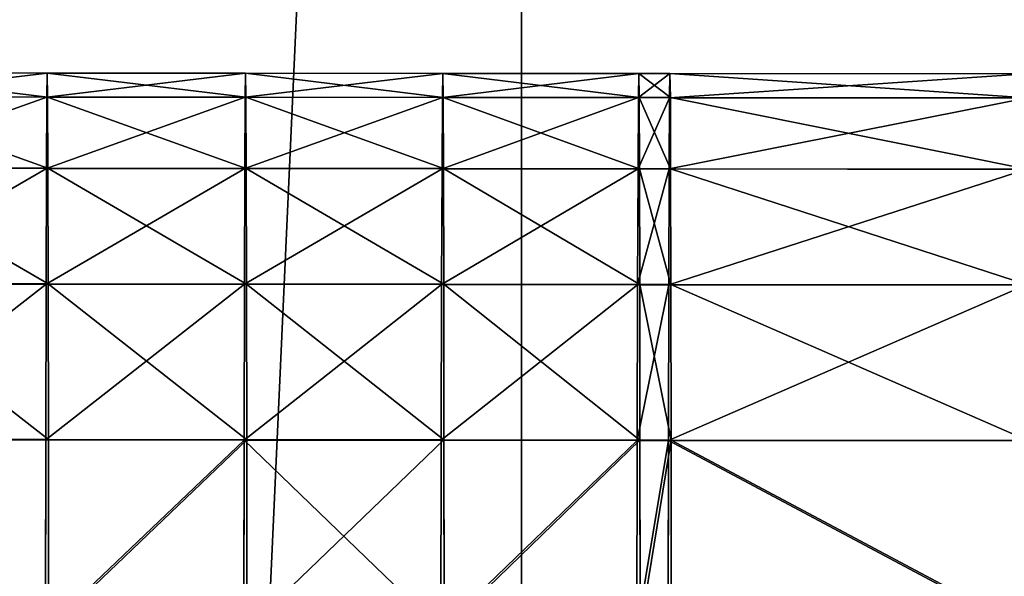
# Model space of a CAD drawing. Extents: x 219 to 498, y 110 to 382.
# Tile 375 of 656: x 229.258 to 230.192, y 246.787 to 247.315. Entities that reach past the tile are written whole.
import ezdxf

# ---------------------------------------------------------------- set-up
doc = ezdxf.new("R2010")
doc.units = 0
doc.header["$MEASUREMENT"] = 0
doc.layers.get('0').update_dxf_attribs({"color": 144, "linetype": 'CONTINUOUS'})
doc.layers.add('POTEAU', color=36, linetype='CONTINUOUS')
doc.layers.add('VOILE', color=134, linetype='CONTINUOUS')

# ---------------------------------------------------------------- blocks, each defined once
blk = doc.blocks.new('PLAQUE_BASE_12___X_8___X_3')
at = {"color": 251}
for p, q in [((8, 12), (8, 0)), ((8, 12, 0.375), (8, 6, 0.375))]:
    blk.add_line(p, q, dxfattribs=at)
mesh = blk.add_polyface(dxfattribs=at)
corners = [(0, 12), (0.5, 11), (0, 0), (0.51704, 11.12941), (0.56699, 11.25), (0.64645, 11.35355), (0.75, 11.43301), (0.87059, 11.48296), (1, 11.5), (8, 12), (1.12941, 11.48296), (1.25, 11.43301), (1.35355, 11.35355), (1.43301, 11.25), (1.48296, 11.12941), (1.5, 11), (6.75, 11.43301), (6.64645, 11.35355), (6.56699, 11.25), (1.5, 1), (6.51704, 11.12941), (6.5, 11), (6.87059, 11.48296), (7, 11.5), (7.12941, 11.48296), (7.25, 11.43301), (7.35355, 11.35355), (7.43301, 11.25), (7.48296, 11.12941), (7.5, 11), (7.5, 1), (1, 0.5), (8, 0), (0.87059, 0.51704), (0.75, 0.56699), (0.64645, 0.64645), (0.56699, 0.75), (0.51704, 0.87059), (0.5, 1), (1.12941, 0.51704), (1.25, 0.56699), (1.35355, 0.64645), (1.43301, 0.75), (1.48296, 0.87059), (6.75, 0.56699), (6.64645, 0.64645), (6.56699, 0.75), (6.51704, 0.87059), (6.5, 1), (6.87059, 0.51704), (7, 0.5), (7.12941, 0.51704), (7.25, 0.56699), (7.35355, 0.64645), (7.43301, 0.75), (7.48296, 0.87059), (6.51704, 10.87059), (6.51704, 1.12941), (6.56699, 10.75), (6.56699, 1.25), (6.64645, 10.64645), (6.64645, 1.35355), (6.75, 10.56699), (6.75, 1.43301), (6.87059, 10.51704), (6.87059, 1.48296), (7, 10.5), (7, 1.5), (7.12941, 10.51704), (7.12941, 1.48296), (7.25, 10.56699), (7.25, 1.43301), (7.35355, 10.64645), (7.35355, 1.35355), (7.43301, 10.75), (7.43301, 1.25), (7.48296, 10.87059), (7.48296, 1.12941), (0.51704, 10.87059), (0.51704, 1.12941), (0.56699, 10.75), (0.56699, 1.25), (0.64645, 10.64645), (0.64645, 1.35355), (0.75, 10.56699), (0.75, 1.43301), (0.87059, 10.51704), (0.87059, 1.48296), (1, 10.5), (1, 1.5), (1.12941, 10.51704), (1.12941, 1.48296), (1.25, 10.56699), (1.25, 1.43301), (1.35355, 10.64645), (1.35355, 1.35355), (1.43301, 10.75), (1.43301, 1.25), (1.48296, 10.87059), (1.48296, 1.12941)]
mesh.append_faces([[corners[k] for k in face] for face in [(0, 1, 2), (1, 0, 3), (3, 0, 4), (4, 0, 5), (5, 0, 6), (6, 0, 7), (7, 0, 8), (8, 9, 10), (10, 9, 11), (11, 9, 12), (12, 9, 13), (13, 9, 14), (14, 9, 15), (16, 9, 22), (22, 9, 23), (23, 9, 24), (24, 9, 25), (25, 9, 26), (26, 9, 27), (27, 9, 28), (28, 9, 29), (2, 31, 32), (31, 2, 33), (33, 2, 34), (34, 2, 35), (35, 2, 36), (36, 2, 37), (37, 2, 38), (44, 19, 45), (45, 19, 46), (46, 19, 47), (47, 19, 48), (32, 30, 9), (56, 48, 21), (48, 56, 57), (57, 58, 59), (59, 60, 61), (61, 62, 63), (63, 64, 65), (65, 66, 67), (67, 68, 69), (69, 70, 71), (71, 72, 73), (73, 74, 75), (75, 76, 77), (77, 29, 30), (78, 38, 1), (38, 78, 79), (79, 80, 81), (81, 82, 83), (83, 84, 85), (85, 86, 87), (87, 88, 89), (89, 90, 91), (91, 92, 93), (93, 94, 95), (95, 96, 97), (97, 98, 99), (99, 15, 19)]], dxfattribs={"vtx0": -1, "vtx1": -1, "color": 251})
mesh.append_faces([[corners[k] for k in face] for face in [(15, 9, 16), (15, 18, 19), (29, 9, 30), (38, 2, 1), (32, 19, 44), (48, 19, 21)]], dxfattribs={"vtx0": -1, "vtx1": -1, "vtx2": -1, "color": 251})
mesh.append_faces([[corners[k] for k in face] for face in [(8, 0, 9), (15, 16, 17), (15, 17, 18), (19, 18, 20), (19, 20, 21), (32, 31, 39), (32, 39, 40), (32, 40, 41), (32, 41, 42), (32, 42, 43), (32, 43, 19), (32, 44, 49), (32, 49, 50), (32, 50, 51), (32, 51, 52), (32, 52, 53), (32, 53, 54), (32, 54, 55), (32, 55, 30), (57, 56, 58), (59, 58, 60), (61, 60, 62), (63, 62, 64), (65, 64, 66), (67, 66, 68), (69, 68, 70), (71, 70, 72), (73, 72, 74), (75, 74, 76), (77, 76, 29), (79, 78, 80), (81, 80, 82), (83, 82, 84), (85, 84, 86), (87, 86, 88), (89, 88, 90), (91, 90, 92), (93, 92, 94), (95, 94, 96), (97, 96, 98), (99, 98, 15)]], dxfattribs={"vtx0": -1, "vtx2": -1, "color": 251})
mesh = blk.add_polyface(dxfattribs=at)
corners = [(0.5, 1, 0.375), (0.51704, 10.87059, 0.375), (0.5, 11, 0.375), (0.51704, 1.12941, 0.375), (0.56699, 10.75, 0.375), (0.56699, 1.25, 0.375), (0.64645, 10.64645, 0.375), (0.64645, 1.35355, 0.375), (0.75, 10.56699, 0.375), (0.75, 1.43301, 0.375), (0.87059, 10.51704, 0.375), (0.87059, 1.48296, 0.375), (1, 10.5, 0.375), (1, 1.5, 0.375), (1.12941, 10.51704, 0.375), (1.12941, 1.48296, 0.375), (1.25, 10.56699, 0.375), (1.25, 1.43301, 0.375), (1.35355, 10.64645, 0.375), (1.35355, 1.35355, 0.375), (1.43301, 10.75, 0.375), (1.43301, 1.25, 0.375), (1.48296, 10.87059, 0.375), (1.48296, 1.12941, 0.375), (1.5, 11, 0.375), (1.5, 1, 0.375), (6.5, 1, 0.375), (6.51704, 10.87059, 0.375), (6.5, 11, 0.375), (6.51704, 1.12941, 0.375), (6.56699, 10.75, 0.375), (6.56699, 1.25, 0.375), (6.64645, 10.64645, 0.375), (6.64645, 1.35355, 0.375), (6.75, 10.56699, 0.375), (6.75, 1.43301, 0.375), (6.87059, 10.51704, 0.375), (6.87059, 1.48296, 0.375), (7, 10.5, 0.375), (7, 1.5, 0.375), (7.12941, 10.51704, 0.375), (7.12941, 1.48296, 0.375), (7.25, 10.56699, 0.375), (7.25, 1.43301, 0.375), (7.35355, 10.64645, 0.375), (7.35355, 1.35355, 0.375), (7.43301, 10.75, 0.375), (7.43301, 1.25, 0.375), (7.48296, 10.87059, 0.375), (7.48296, 1.12941, 0.375), (7.5, 11, 0.375), (7.5, 1, 0.375), (0, 0, 0.375), (0, 12, 0.375), (0.51704, 0.87059, 0.375), (0.56699, 0.75, 0.375), (0.64645, 0.64645, 0.375), (0.75, 0.56699, 0.375), (0.87059, 0.51704, 0.375), (1, 0.5, 0.375), (8, 0, 0.375), (1.12941, 0.51704, 0.375), (1.25, 0.56699, 0.375), (1.35355, 0.64645, 0.375), (1.43301, 0.75, 0.375), (1.48296, 0.87059, 0.375), (6.75, 0.56699, 0.375), (6.64645, 0.64645, 0.375), (6.56699, 0.75, 0.375), (6.51704, 0.87059, 0.375), (6.87059, 0.51704, 0.375), (7, 0.5, 0.375), (7.12941, 0.51704, 0.375), (7.25, 0.56699, 0.375), (7.35355, 0.64645, 0.375), (7.43301, 0.75, 0.375), (7.48296, 0.87059, 0.375), (1, 11.5, 0.375), (8, 12, 0.375), (0.87059, 11.48296, 0.375), (0.75, 11.43301, 0.375), (0.64645, 11.35355, 0.375), (0.56699, 11.25, 0.375), (0.51704, 11.12941, 0.375), (1.12941, 11.48296, 0.375), (1.25, 11.43301, 0.375), (1.35355, 11.35355, 0.375), (1.43301, 11.25, 0.375), (1.48296, 11.12941, 0.375), (6.75, 11.43301, 0.375), (6.64645, 11.35355, 0.375), (6.56699, 11.25, 0.375), (6.51704, 11.12941, 0.375), (6.87059, 11.48296, 0.375), (7, 11.5, 0.375), (7.12941, 11.48296, 0.375), (7.25, 11.43301, 0.375), (7.35355, 11.35355, 0.375), (7.43301, 11.25, 0.375), (7.48296, 11.12941, 0.375), (8, 6, 0.375)]
mesh.append_faces([[corners[k] for k in face] for face in [(78, 60, 100)]], dxfattribs={"vtx0": -1, "color": 251})
mesh.append_faces([[corners[k] for k in face] for face in [(1, 3, 4), (4, 5, 6), (6, 7, 8), (8, 9, 10), (10, 11, 12), (12, 13, 14), (14, 15, 16), (16, 17, 18), (18, 19, 20), (20, 21, 22), (22, 23, 24), (27, 29, 30), (30, 31, 32), (32, 33, 34), (34, 35, 36), (36, 37, 38), (38, 39, 40), (40, 41, 42), (42, 43, 44), (44, 45, 46), (46, 47, 48), (48, 49, 50), (52, 0, 53), (0, 52, 54), (54, 52, 55), (55, 52, 56), (56, 52, 57), (57, 52, 58), (58, 52, 59), (59, 60, 61), (61, 60, 62), (62, 60, 63), (63, 60, 64), (64, 60, 65), (65, 60, 25), (66, 60, 70), (70, 60, 71), (71, 60, 72), (72, 60, 73), (73, 60, 74), (74, 60, 75), (75, 60, 76), (76, 60, 51), (53, 77, 78), (77, 53, 79), (79, 53, 80), (80, 53, 81), (81, 53, 82), (82, 53, 83), (83, 53, 2), (89, 24, 90), (90, 24, 91), (91, 25, 92), (92, 25, 28)]], dxfattribs={"vtx0": -1, "vtx1": -1, "color": 251})
mesh.append_faces([[corners[k] for k in face] for face in [(53, 0, 2), (25, 60, 66), (25, 26, 28), (78, 24, 89), (91, 24, 25), (78, 50, 51), (78, 51, 60)]], dxfattribs={"vtx0": -1, "vtx1": -1, "vtx2": -1, "color": 251})
mesh.append_faces([[corners[k] for k in face] for face in [(0, 1, 2), (1, 0, 3), (4, 3, 5), (6, 5, 7), (8, 7, 9), (10, 9, 11), (12, 11, 13), (14, 13, 15), (16, 15, 17), (18, 17, 19), (20, 19, 21), (22, 21, 23), (24, 23, 25), (26, 27, 28), (27, 26, 29), (30, 29, 31), (32, 31, 33), (34, 33, 35), (36, 35, 37), (38, 37, 39), (40, 39, 41), (42, 41, 43), (44, 43, 45), (46, 45, 47), (48, 47, 49), (50, 49, 51), (59, 52, 60), (25, 66, 67), (25, 67, 68), (25, 68, 69), (25, 69, 26), (78, 77, 84), (78, 84, 85), (78, 85, 86), (78, 86, 87), (78, 87, 88), (78, 88, 24), (78, 89, 93), (78, 93, 94), (78, 94, 95), (78, 95, 96), (78, 96, 97), (78, 97, 98), (78, 98, 99), (78, 99, 50)]], dxfattribs={"vtx0": -1, "vtx2": -1, "color": 251})
mesh = blk.add_polyface(dxfattribs=at)
corners = [(8, 12), (8, 0, 0.375), (8, 0), (8, 6, 0.375), (8, 12, 0.375)]
mesh.append_faces([[corners[k] for k in face] for face in [(0, 1, 2), (3, 0, 4)]], dxfattribs={"vtx0": -1, "color": 251})
mesh.append_faces([[corners[k] for k in face] for face in [(1, 0, 3)]], dxfattribs={"vtx0": -1, "vtx1": -1, "color": 251})
blk = doc.blocks.new('GROUP_1')
blk.add_blockref('PLAQUE_BASE_12___X_8___X_3', (2.66631, 0, 1.73734))
blk = doc.blocks.new('GROUPE_6')
at = {"color": 251}
for p, q in [((6.52691, 2.43729, 1.30918), (6.33784, 2.43734, 1.27701)), ((6.52691, 2.43729, 1.30918), (6.52691, 2.4145, 1.0775)), ((6.71507, 2.43722, 1.34624), (6.52691, 2.43729, 1.30918)), ((6.52691, 2.41443, 1.54084), (6.52691, 2.43729, 1.30918)), ((6.71507, 2.43722, 1.34624), (6.71507, 2.41444, 1.11457)), ((6.90222, 2.43715, 1.38817), (6.71507, 2.43722, 1.34624)), ((6.71507, 2.41437, 1.57791), (6.71507, 2.43722, 1.34624)), ((6.90222, 2.43715, 1.38817), (6.90222, 2.41436, 1.15649)), ((7.08821, 2.43706, 1.43493), (6.90222, 2.43715, 1.38817)), ((6.90222, 2.41429, 1.61983), (6.90222, 2.43715, 1.38817)), ((7.11781, 2.43705, 1.44319), (7.08821, 2.43706, 1.43493)), ((7.08821, 2.43706, 1.43493), (7.08821, 2.41428, 1.20326)), ((7.08821, 2.41421, 1.6666), (7.08821, 2.43706, 1.43493)), ((7.11781, 2.43705, 1.44319), (7.11781, 2.41427, 1.21152)), ((7.45625, 2.43687, 1.54284), (7.11781, 2.43705, 1.44319)), ((7.11781, 2.4142, 1.67486), (7.11781, 2.43705, 1.44319)), ((6.52691, 2.4145, 1.0775), (6.33784, 2.41456, 1.04533)), ((6.52691, 2.41443, 1.54084), (6.33784, 2.41449, 1.50867)), ((6.52691, 2.4145, 1.0775), (6.52691, 2.34696, 0.85473)), ((6.71507, 2.41444, 1.11457), (6.52691, 2.4145, 1.0775)), ((6.71507, 2.41437, 1.57791), (6.52691, 2.41443, 1.54084)), ((6.52691, 2.34682, 1.7636), (6.52691, 2.41443, 1.54084)), ((6.71507, 2.41444, 1.11457), (6.71507, 2.34689, 0.89179)), ((6.90222, 2.41436, 1.15649), (6.71507, 2.41444, 1.11457)), ((6.90222, 2.41429, 1.61983), (6.71507, 2.41437, 1.57791)), ((6.71507, 2.34676, 1.80066), (6.71507, 2.41437, 1.57791)), ((6.90222, 2.41436, 1.15649), (6.90222, 2.34682, 0.93372)), ((7.08821, 2.41428, 1.20326), (6.90222, 2.41436, 1.15649)), ((7.08821, 2.41421, 1.6666), (6.90222, 2.41429, 1.61983)), ((6.90222, 2.34669, 1.84259), (6.90222, 2.41429, 1.61983)), ((7.08821, 2.41428, 1.20326), (7.08821, 2.34674, 0.98048)), ((7.11781, 2.41427, 1.21152), (7.08821, 2.41428, 1.20326)), ((7.11781, 2.4142, 1.67486), (7.08821, 2.41421, 1.6666)), ((7.08821, 2.3466, 1.88935), (7.08821, 2.41421, 1.6666)), ((7.11781, 2.41427, 1.21152), (7.11781, 2.34672, 0.98874)), ((7.45625, 2.41409, 1.31117), (7.11781, 2.41427, 1.21152)), ((7.45625, 2.41402, 1.77451), (7.11781, 2.4142, 1.67486)), ((7.11781, 2.34659, 1.89762), (7.11781, 2.4142, 1.67486)), ((6.52691, 2.34696, 0.85473), (6.33784, 2.34702, 0.82256)), ((6.52691, 2.34682, 1.7636), (6.33784, 2.34688, 1.73143)), ((6.71507, 2.34689, 0.89179), (6.52691, 2.34696, 0.85473)), ((6.52691, 2.34696, 0.85473), (6.52691, 2.23725, 0.64941)), ((6.71507, 2.34676, 1.80066), (6.52691, 2.34682, 1.7636)), ((6.52691, 2.23706, 1.96889), (6.52691, 2.34682, 1.7636)), ((6.90222, 2.34682, 0.93372), (6.71507, 2.34689, 0.89179)), ((6.71507, 2.34689, 0.89179), (6.71507, 2.23719, 0.68647)), ((6.90222, 2.34669, 1.84259), (6.71507, 2.34676, 1.80066)), ((6.71507, 2.23699, 2.00595), (6.71507, 2.34676, 1.80066)), ((7.08821, 2.34674, 0.98048), (6.90222, 2.34682, 0.93372)), ((6.90222, 2.34682, 0.93372), (6.90222, 2.23711, 0.7284)), ((7.08821, 2.3466, 1.88935), (6.90222, 2.34669, 1.84259)), ((6.90222, 2.23692, 2.04788), (6.90222, 2.34669, 1.84259)), ((7.11781, 2.34672, 0.98874), (7.08821, 2.34674, 0.98048)), ((7.08821, 2.34674, 0.98048), (7.08821, 2.23703, 0.77516)), ((7.11781, 2.34659, 1.89762), (7.08821, 2.3466, 1.88935)), ((7.08821, 2.23684, 2.09464), (7.08821, 2.3466, 1.88935)), ((7.45625, 2.34655, 1.08839), (7.11781, 2.34672, 0.98874)), ((7.11781, 2.34672, 0.98874), (7.11781, 2.23702, 0.78342)), ((7.45625, 2.34641, 1.99727), (7.11781, 2.34659, 1.89762)), ((7.11781, 2.23682, 2.1029), (7.11781, 2.34659, 1.89762)), ((6.52691, 2.23725, 0.64941), (6.33784, 2.23731, 0.61724)), ((6.52691, 2.23706, 1.96889), (6.33784, 2.23711, 1.93672)), ((6.52691, 2.23725, 0.64941), (6.52691, 2.0896, 0.46944)), ((6.71507, 2.23719, 0.68647), (6.52691, 2.23725, 0.64941)), ((6.71507, 2.23699, 2.00595), (6.52691, 2.23706, 1.96889)), ((6.52691, 2.08935, 2.14882), (6.52691, 2.23706, 1.96889)), ((6.90222, 2.23711, 0.7284), (6.71507, 2.23719, 0.68647)), ((6.71507, 2.23719, 0.68647), (6.71507, 2.08953, 0.5065)), ((6.90222, 2.23692, 2.04788), (6.71507, 2.23699, 2.00595)), ((6.71507, 2.08928, 2.18588), (6.71507, 2.23699, 2.00595)), ((6.90222, 2.23711, 0.7284), (6.90222, 2.08946, 0.54842)), ((7.08821, 2.23703, 0.77516), (6.90222, 2.23711, 0.7284)), ((7.08821, 2.23684, 2.09464), (6.90222, 2.23692, 2.04788)), ((6.90222, 2.08921, 2.2278), (6.90222, 2.23692, 2.04788)), ((7.08821, 2.23703, 0.77516), (7.08821, 2.08938, 0.59519)), ((7.11781, 2.23702, 0.78342), (7.08821, 2.23703, 0.77516)), ((7.11781, 2.23682, 2.1029), (7.08821, 2.23684, 2.09464)), ((7.08821, 2.08913, 2.27457), (7.08821, 2.23684, 2.09464)), ((7.45625, 2.23684, 0.88307), (7.11781, 2.23702, 0.78342)), ((7.11781, 2.23702, 0.78342), (7.11781, 2.08936, 0.60345)), ((7.45625, 2.23665, 2.20255), (7.11781, 2.23682, 2.1029)), ((7.11781, 2.08911, 2.28283), (7.11781, 2.23682, 2.1029)), ((6.52691, 2.0896, 0.46944), (6.33784, 2.08966, 0.43727)), ((6.52691, 2.08935, 2.14882), (6.33784, 2.08941, 2.11665)), ((6.52691, 2.0896, 0.46944), (6.52691, 1.90967, 0.32173)), ((6.71507, 2.08953, 0.5065), (6.52691, 2.0896, 0.46944)), ((6.71507, 2.08928, 2.18588), (6.52691, 2.08935, 2.14882)), ((6.52691, 1.90938, 2.29647), (6.52691, 2.08935, 2.14882)), ((6.71507, 2.08953, 0.5065), (6.71507, 1.90961, 0.35879)), ((6.90222, 2.08946, 0.54842), (6.71507, 2.08953, 0.5065)), ((6.90222, 2.08921, 2.2278), (6.71507, 2.08928, 2.18588)), ((6.71507, 1.90931, 2.33353), (6.71507, 2.08928, 2.18588)), ((6.90222, 2.08946, 0.54842), (6.90222, 1.90953, 0.40072)), ((7.08821, 2.08938, 0.59519), (6.90222, 2.08946, 0.54842)), ((7.08821, 2.08913, 2.27457), (6.90222, 2.08921, 2.2278)), ((6.90222, 1.90924, 2.37546), (6.90222, 2.08921, 2.2278)), ((7.08821, 2.08938, 0.59519), (7.08821, 1.90945, 0.44748)), ((7.11781, 2.08936, 0.60345), (7.08821, 2.08938, 0.59519)), ((7.11781, 2.08911, 2.28283), (7.08821, 2.08913, 2.27457)), ((7.08821, 1.90916, 2.42222), (7.08821, 2.08913, 2.27457)), ((7.45625, 2.08919, 0.7031), (7.11781, 2.08936, 0.60345)), ((7.11781, 2.08936, 0.60345), (7.11781, 1.90944, 0.45574)), ((7.45625, 2.08894, 2.38248), (7.11781, 2.08911, 2.28283)), ((7.11781, 1.90914, 2.43048), (7.11781, 2.08911, 2.28283))]:
    blk.add_line(p, q, dxfattribs=at)
mesh = blk.add_polyface(dxfattribs=at)
corners = [(6.33784, 2.43734, 1.27701), (6.52691, 2.4145, 1.0775), (6.33784, 2.41456, 1.04533), (6.52691, 2.43729, 1.30918)]
mesh.append_faces([[corners[k] for k in face] for face in [(0, 1, 2), (1, 0, 3)]], dxfattribs={"vtx0": -1, "color": 251})
mesh = blk.add_polyface(dxfattribs=at)
corners = [(6.33784, 2.41449, 1.50867), (6.52691, 2.43729, 1.30918), (6.33784, 2.43734, 1.27701), (6.52691, 2.41443, 1.54084)]
mesh.append_faces([[corners[k] for k in face] for face in [(0, 1, 2), (1, 0, 3)]], dxfattribs={"vtx0": -1, "color": 251})
mesh = blk.add_polyface(dxfattribs=at)
corners = [(6.52691, 2.43729, 1.30918), (6.71507, 2.41444, 1.11457), (6.52691, 2.4145, 1.0775), (6.71507, 2.43722, 1.34624)]
mesh.append_faces([[corners[k] for k in face] for face in [(0, 1, 2), (1, 0, 3)]], dxfattribs={"vtx0": -1, "color": 251})
mesh = blk.add_polyface(dxfattribs=at)
corners = [(6.52691, 2.41443, 1.54084), (6.71507, 2.43722, 1.34624), (6.52691, 2.43729, 1.30918), (6.71507, 2.41437, 1.57791)]
mesh.append_faces([[corners[k] for k in face] for face in [(0, 1, 2), (1, 0, 3)]], dxfattribs={"vtx0": -1, "color": 251})
mesh = blk.add_polyface(dxfattribs=at)
corners = [(6.71507, 2.43722, 1.34624), (6.90222, 2.41436, 1.15649), (6.71507, 2.41444, 1.11457), (6.90222, 2.43715, 1.38817)]
mesh.append_faces([[corners[k] for k in face] for face in [(0, 1, 2), (1, 0, 3)]], dxfattribs={"vtx0": -1, "color": 251})
mesh = blk.add_polyface(dxfattribs=at)
corners = [(6.71507, 2.41437, 1.57791), (6.90222, 2.43715, 1.38817), (6.71507, 2.43722, 1.34624), (6.90222, 2.41429, 1.61983)]
mesh.append_faces([[corners[k] for k in face] for face in [(0, 1, 2), (1, 0, 3)]], dxfattribs={"vtx0": -1, "color": 251})
mesh = blk.add_polyface(dxfattribs=at)
corners = [(6.90222, 2.43715, 1.38817), (7.08821, 2.41428, 1.20326), (6.90222, 2.41436, 1.15649), (7.08821, 2.43706, 1.43493)]
mesh.append_faces([[corners[k] for k in face] for face in [(0, 1, 2), (1, 0, 3)]], dxfattribs={"vtx0": -1, "color": 251})
mesh = blk.add_polyface(dxfattribs=at)
corners = [(6.90222, 2.41429, 1.61983), (7.08821, 2.43706, 1.43493), (6.90222, 2.43715, 1.38817), (7.08821, 2.41421, 1.6666)]
mesh.append_faces([[corners[k] for k in face] for face in [(0, 1, 2), (1, 0, 3)]], dxfattribs={"vtx0": -1, "color": 251})
mesh = blk.add_polyface(dxfattribs=at)
corners = [(7.08821, 2.43706, 1.43493), (7.11781, 2.41427, 1.21152), (7.08821, 2.41428, 1.20326), (7.11781, 2.43705, 1.44319)]
mesh.append_faces([[corners[k] for k in face] for face in [(0, 1, 2), (1, 0, 3)]], dxfattribs={"vtx0": -1, "color": 251})
mesh = blk.add_polyface(dxfattribs=at)
corners = [(7.08821, 2.41421, 1.6666), (7.11781, 2.43705, 1.44319), (7.08821, 2.43706, 1.43493), (7.11781, 2.4142, 1.67486)]
mesh.append_faces([[corners[k] for k in face] for face in [(0, 1, 2), (1, 0, 3)]], dxfattribs={"vtx0": -1, "color": 251})
mesh = blk.add_polyface(dxfattribs=at)
corners = [(7.11781, 2.43705, 1.44319), (7.45625, 2.41409, 1.31117), (7.11781, 2.41427, 1.21152), (7.45625, 2.43687, 1.54284)]
mesh.append_faces([[corners[k] for k in face] for face in [(0, 1, 2), (1, 0, 3)]], dxfattribs={"vtx0": -1, "color": 251})
mesh = blk.add_polyface(dxfattribs=at)
corners = [(7.11781, 2.4142, 1.67486), (7.45625, 2.43687, 1.54284), (7.11781, 2.43705, 1.44319), (7.45625, 2.41402, 1.77451)]
mesh.append_faces([[corners[k] for k in face] for face in [(0, 1, 2), (1, 0, 3)]], dxfattribs={"vtx0": -1, "color": 251})
mesh = blk.add_polyface(dxfattribs=at)
corners = [(6.33784, 2.41456, 1.04533), (6.52691, 2.34696, 0.85473), (6.33784, 2.34702, 0.82256), (6.52691, 2.4145, 1.0775)]
mesh.append_faces([[corners[k] for k in face] for face in [(0, 1, 2), (1, 0, 3)]], dxfattribs={"vtx0": -1, "color": 251})
mesh = blk.add_polyface(dxfattribs=at)
corners = [(6.33784, 2.34688, 1.73143), (6.52691, 2.41443, 1.54084), (6.33784, 2.41449, 1.50867), (6.52691, 2.34682, 1.7636)]
mesh.append_faces([[corners[k] for k in face] for face in [(0, 1, 2), (1, 0, 3)]], dxfattribs={"vtx0": -1, "color": 251})
mesh = blk.add_polyface(dxfattribs=at)
corners = [(6.52691, 2.4145, 1.0775), (6.71507, 2.34689, 0.89179), (6.52691, 2.34696, 0.85473), (6.71507, 2.41444, 1.11457)]
mesh.append_faces([[corners[k] for k in face] for face in [(0, 1, 2), (1, 0, 3)]], dxfattribs={"vtx0": -1, "color": 251})
mesh = blk.add_polyface(dxfattribs=at)
corners = [(6.52691, 2.34682, 1.7636), (6.71507, 2.41437, 1.57791), (6.52691, 2.41443, 1.54084), (6.71507, 2.34676, 1.80066)]
mesh.append_faces([[corners[k] for k in face] for face in [(0, 1, 2), (1, 0, 3)]], dxfattribs={"vtx0": -1, "color": 251})
mesh = blk.add_polyface(dxfattribs=at)
corners = [(6.71507, 2.41444, 1.11457), (6.90222, 2.34682, 0.93372), (6.71507, 2.34689, 0.89179), (6.90222, 2.41436, 1.15649)]
mesh.append_faces([[corners[k] for k in face] for face in [(0, 1, 2), (1, 0, 3)]], dxfattribs={"vtx0": -1, "color": 251})
mesh = blk.add_polyface(dxfattribs=at)
corners = [(6.71507, 2.34676, 1.80066), (6.90222, 2.41429, 1.61983), (6.71507, 2.41437, 1.57791), (6.90222, 2.34669, 1.84259)]
mesh.append_faces([[corners[k] for k in face] for face in [(0, 1, 2), (1, 0, 3)]], dxfattribs={"vtx0": -1, "color": 251})
mesh = blk.add_polyface(dxfattribs=at)
corners = [(6.90222, 2.41436, 1.15649), (7.08821, 2.34674, 0.98048), (6.90222, 2.34682, 0.93372), (7.08821, 2.41428, 1.20326)]
mesh.append_faces([[corners[k] for k in face] for face in [(0, 1, 2), (1, 0, 3)]], dxfattribs={"vtx0": -1, "color": 251})
mesh = blk.add_polyface(dxfattribs=at)
corners = [(6.90222, 2.34669, 1.84259), (7.08821, 2.41421, 1.6666), (6.90222, 2.41429, 1.61983), (7.08821, 2.3466, 1.88935)]
mesh.append_faces([[corners[k] for k in face] for face in [(0, 1, 2), (1, 0, 3)]], dxfattribs={"vtx0": -1, "color": 251})
mesh = blk.add_polyface(dxfattribs=at)
corners = [(7.08821, 2.41428, 1.20326), (7.11781, 2.34672, 0.98874), (7.08821, 2.34674, 0.98048), (7.11781, 2.41427, 1.21152)]
mesh.append_faces([[corners[k] for k in face] for face in [(0, 1, 2), (1, 0, 3)]], dxfattribs={"vtx0": -1, "color": 251})
mesh = blk.add_polyface(dxfattribs=at)
corners = [(7.08821, 2.3466, 1.88935), (7.11781, 2.4142, 1.67486), (7.08821, 2.41421, 1.6666), (7.11781, 2.34659, 1.89762)]
mesh.append_faces([[corners[k] for k in face] for face in [(0, 1, 2), (1, 0, 3)]], dxfattribs={"vtx0": -1, "color": 251})
mesh = blk.add_polyface(dxfattribs=at)
corners = [(7.11781, 2.41427, 1.21152), (7.45625, 2.34655, 1.08839), (7.11781, 2.34672, 0.98874), (7.45625, 2.41409, 1.31117)]
mesh.append_faces([[corners[k] for k in face] for face in [(0, 1, 2), (1, 0, 3)]], dxfattribs={"vtx0": -1, "color": 251})
mesh = blk.add_polyface(dxfattribs=at)
corners = [(7.11781, 2.34659, 1.89762), (7.45625, 2.41402, 1.77451), (7.11781, 2.4142, 1.67486), (7.45625, 2.34641, 1.99727)]
mesh.append_faces([[corners[k] for k in face] for face in [(0, 1, 2), (1, 0, 3)]], dxfattribs={"vtx0": -1, "color": 251})
mesh = blk.add_polyface(dxfattribs=at)
corners = [(6.33784, 2.34702, 0.82256), (6.52691, 2.23725, 0.64941), (6.33784, 2.23731, 0.61724), (6.52691, 2.34696, 0.85473)]
mesh.append_faces([[corners[k] for k in face] for face in [(0, 1, 2), (1, 0, 3)]], dxfattribs={"vtx0": -1, "color": 251})
mesh = blk.add_polyface(dxfattribs=at)
corners = [(6.33784, 2.23711, 1.93672), (6.52691, 2.34682, 1.7636), (6.33784, 2.34688, 1.73143), (6.52691, 2.23706, 1.96889)]
mesh.append_faces([[corners[k] for k in face] for face in [(0, 1, 2), (1, 0, 3)]], dxfattribs={"vtx0": -1, "color": 251})
mesh = blk.add_polyface(dxfattribs=at)
corners = [(6.52691, 2.34696, 0.85473), (6.71507, 2.23719, 0.68647), (6.52691, 2.23725, 0.64941), (6.71507, 2.34689, 0.89179)]
mesh.append_faces([[corners[k] for k in face] for face in [(0, 1, 2), (1, 0, 3)]], dxfattribs={"vtx0": -1, "color": 251})
mesh = blk.add_polyface(dxfattribs=at)
corners = [(6.52691, 2.23706, 1.96889), (6.71507, 2.34676, 1.80066), (6.52691, 2.34682, 1.7636), (6.71507, 2.23699, 2.00595)]
mesh.append_faces([[corners[k] for k in face] for face in [(0, 1, 2), (1, 0, 3)]], dxfattribs={"vtx0": -1, "color": 251})
mesh = blk.add_polyface(dxfattribs=at)
corners = [(6.71507, 2.34689, 0.89179), (6.90222, 2.23711, 0.7284), (6.71507, 2.23719, 0.68647), (6.90222, 2.34682, 0.93372)]
mesh.append_faces([[corners[k] for k in face] for face in [(0, 1, 2), (1, 0, 3)]], dxfattribs={"vtx0": -1, "color": 251})
mesh = blk.add_polyface(dxfattribs=at)
corners = [(6.71507, 2.23699, 2.00595), (6.90222, 2.34669, 1.84259), (6.71507, 2.34676, 1.80066), (6.90222, 2.23692, 2.04788)]
mesh.append_faces([[corners[k] for k in face] for face in [(0, 1, 2), (1, 0, 3)]], dxfattribs={"vtx0": -1, "color": 251})
mesh = blk.add_polyface(dxfattribs=at)
corners = [(6.90222, 2.34682, 0.93372), (7.08821, 2.23703, 0.77516), (6.90222, 2.23711, 0.7284), (7.08821, 2.34674, 0.98048)]
mesh.append_faces([[corners[k] for k in face] for face in [(0, 1, 2), (1, 0, 3)]], dxfattribs={"vtx0": -1, "color": 251})
mesh = blk.add_polyface(dxfattribs=at)
corners = [(6.90222, 2.23692, 2.04788), (7.08821, 2.3466, 1.88935), (6.90222, 2.34669, 1.84259), (7.08821, 2.23684, 2.09464)]
mesh.append_faces([[corners[k] for k in face] for face in [(0, 1, 2), (1, 0, 3)]], dxfattribs={"vtx0": -1, "color": 251})
mesh = blk.add_polyface(dxfattribs=at)
corners = [(7.08821, 2.34674, 0.98048), (7.11781, 2.23702, 0.78342), (7.08821, 2.23703, 0.77516), (7.11781, 2.34672, 0.98874)]
mesh.append_faces([[corners[k] for k in face] for face in [(0, 1, 2), (1, 0, 3)]], dxfattribs={"vtx0": -1, "color": 251})
mesh = blk.add_polyface(dxfattribs=at)
corners = [(7.08821, 2.23684, 2.09464), (7.11781, 2.34659, 1.89762), (7.08821, 2.3466, 1.88935), (7.11781, 2.23682, 2.1029)]
mesh.append_faces([[corners[k] for k in face] for face in [(0, 1, 2), (1, 0, 3)]], dxfattribs={"vtx0": -1, "color": 251})
mesh = blk.add_polyface(dxfattribs=at)
corners = [(7.11781, 2.34672, 0.98874), (7.45625, 2.23684, 0.88307), (7.11781, 2.23702, 0.78342), (7.45625, 2.34655, 1.08839)]
mesh.append_faces([[corners[k] for k in face] for face in [(0, 1, 2), (1, 0, 3)]], dxfattribs={"vtx0": -1, "color": 251})
mesh = blk.add_polyface(dxfattribs=at)
corners = [(7.11781, 2.23682, 2.1029), (7.45625, 2.34641, 1.99727), (7.11781, 2.34659, 1.89762), (7.45625, 2.23665, 2.20255)]
mesh.append_faces([[corners[k] for k in face] for face in [(0, 1, 2), (1, 0, 3)]], dxfattribs={"vtx0": -1, "color": 251})
mesh = blk.add_polyface(dxfattribs=at)
corners = [(6.33784, 2.23731, 0.61724), (6.52691, 2.0896, 0.46944), (6.33784, 2.08966, 0.43727), (6.52691, 2.23725, 0.64941)]
mesh.append_faces([[corners[k] for k in face] for face in [(0, 1, 2), (1, 0, 3)]], dxfattribs={"vtx0": -1, "color": 251})
mesh = blk.add_polyface(dxfattribs=at)
corners = [(6.33784, 2.08941, 2.11665), (6.52691, 2.23706, 1.96889), (6.33784, 2.23711, 1.93672), (6.52691, 2.08935, 2.14882)]
mesh.append_faces([[corners[k] for k in face] for face in [(0, 1, 2), (1, 0, 3)]], dxfattribs={"vtx0": -1, "color": 251})
mesh = blk.add_polyface(dxfattribs=at)
corners = [(6.52691, 2.23725, 0.64941), (6.71507, 2.08953, 0.5065), (6.52691, 2.0896, 0.46944), (6.71507, 2.23719, 0.68647)]
mesh.append_faces([[corners[k] for k in face] for face in [(0, 1, 2), (1, 0, 3)]], dxfattribs={"vtx0": -1, "color": 251})
mesh = blk.add_polyface(dxfattribs=at)
corners = [(6.52691, 2.08935, 2.14882), (6.71507, 2.23699, 2.00595), (6.52691, 2.23706, 1.96889), (6.71507, 2.08928, 2.18588)]
mesh.append_faces([[corners[k] for k in face] for face in [(0, 1, 2), (1, 0, 3)]], dxfattribs={"vtx0": -1, "color": 251})
mesh = blk.add_polyface(dxfattribs=at)
corners = [(6.71507, 2.23719, 0.68647), (6.90222, 2.08946, 0.54842), (6.71507, 2.08953, 0.5065), (6.90222, 2.23711, 0.7284)]
mesh.append_faces([[corners[k] for k in face] for face in [(0, 1, 2), (1, 0, 3)]], dxfattribs={"vtx0": -1, "color": 251})
mesh = blk.add_polyface(dxfattribs=at)
corners = [(6.71507, 2.08928, 2.18588), (6.90222, 2.23692, 2.04788), (6.71507, 2.23699, 2.00595), (6.90222, 2.08921, 2.2278)]
mesh.append_faces([[corners[k] for k in face] for face in [(0, 1, 2), (1, 0, 3)]], dxfattribs={"vtx0": -1, "color": 251})
mesh = blk.add_polyface(dxfattribs=at)
corners = [(6.90222, 2.23711, 0.7284), (7.08821, 2.08938, 0.59519), (6.90222, 2.08946, 0.54842), (7.08821, 2.23703, 0.77516)]
mesh.append_faces([[corners[k] for k in face] for face in [(0, 1, 2), (1, 0, 3)]], dxfattribs={"vtx0": -1, "color": 251})
mesh = blk.add_polyface(dxfattribs=at)
corners = [(6.90222, 2.08921, 2.2278), (7.08821, 2.23684, 2.09464), (6.90222, 2.23692, 2.04788), (7.08821, 2.08913, 2.27457)]
mesh.append_faces([[corners[k] for k in face] for face in [(0, 1, 2), (1, 0, 3)]], dxfattribs={"vtx0": -1, "color": 251})
mesh = blk.add_polyface(dxfattribs=at)
corners = [(7.08821, 2.23703, 0.77516), (7.11781, 2.08936, 0.60345), (7.08821, 2.08938, 0.59519), (7.11781, 2.23702, 0.78342)]
mesh.append_faces([[corners[k] for k in face] for face in [(0, 1, 2), (1, 0, 3)]], dxfattribs={"vtx0": -1, "color": 251})
mesh = blk.add_polyface(dxfattribs=at)
corners = [(7.08821, 2.08913, 2.27457), (7.11781, 2.23682, 2.1029), (7.08821, 2.23684, 2.09464), (7.11781, 2.08911, 2.28283)]
mesh.append_faces([[corners[k] for k in face] for face in [(0, 1, 2), (1, 0, 3)]], dxfattribs={"vtx0": -1, "color": 251})
mesh = blk.add_polyface(dxfattribs=at)
corners = [(7.11781, 2.23702, 0.78342), (7.45625, 2.08919, 0.7031), (7.11781, 2.08936, 0.60345), (7.45625, 2.23684, 0.88307)]
mesh.append_faces([[corners[k] for k in face] for face in [(0, 1, 2), (1, 0, 3)]], dxfattribs={"vtx0": -1, "color": 251})
mesh = blk.add_polyface(dxfattribs=at)
corners = [(7.11781, 2.08911, 2.28283), (7.45625, 2.23665, 2.20255), (7.11781, 2.23682, 2.1029), (7.45625, 2.08894, 2.38248)]
mesh.append_faces([[corners[k] for k in face] for face in [(0, 1, 2), (1, 0, 3)]], dxfattribs={"vtx0": -1, "color": 251})
mesh = blk.add_polyface(dxfattribs=at)
corners = [(6.33784, 2.08966, 0.43727), (6.52691, 1.90967, 0.32173), (6.33784, 1.90973, 0.28956), (6.52691, 2.0896, 0.46944)]
mesh.append_faces([[corners[k] for k in face] for face in [(0, 1, 2), (1, 0, 3)]], dxfattribs={"vtx0": -1, "color": 251})
mesh = blk.add_polyface(dxfattribs=at)
corners = [(6.52691, 1.90938, 2.29647), (6.33784, 2.08941, 2.11665), (6.33784, 1.90944, 2.2643), (6.52691, 2.08935, 2.14882)]
mesh.append_faces([[corners[k] for k in face] for face in [(0, 1, 2), (1, 0, 3)]], dxfattribs={"vtx0": -1, "color": 251})
mesh = blk.add_polyface(dxfattribs=at)
corners = [(6.71507, 2.08953, 0.5065), (6.52691, 1.90967, 0.32173), (6.52691, 2.0896, 0.46944), (6.71507, 1.90961, 0.35879)]
mesh.append_faces([[corners[k] for k in face] for face in [(0, 1, 2), (1, 0, 3)]], dxfattribs={"vtx0": -1, "color": 251})
mesh = blk.add_polyface(dxfattribs=at)
corners = [(6.52691, 1.90938, 2.29647), (6.71507, 2.08928, 2.18588), (6.52691, 2.08935, 2.14882), (6.71507, 1.90931, 2.33353)]
mesh.append_faces([[corners[k] for k in face] for face in [(0, 1, 2), (1, 0, 3)]], dxfattribs={"vtx0": -1, "color": 251})
mesh = blk.add_polyface(dxfattribs=at)
corners = [(6.90222, 2.08946, 0.54842), (6.71507, 1.90961, 0.35879), (6.71507, 2.08953, 0.5065), (6.90222, 1.90953, 0.40072)]
mesh.append_faces([[corners[k] for k in face] for face in [(0, 1, 2), (1, 0, 3)]], dxfattribs={"vtx0": -1, "color": 251})
mesh = blk.add_polyface(dxfattribs=at)
corners = [(6.90222, 1.90924, 2.37546), (6.71507, 2.08928, 2.18588), (6.71507, 1.90931, 2.33353), (6.90222, 2.08921, 2.2278)]
mesh.append_faces([[corners[k] for k in face] for face in [(0, 1, 2), (1, 0, 3)]], dxfattribs={"vtx0": -1, "color": 251})
mesh = blk.add_polyface(dxfattribs=at)
corners = [(7.08821, 2.08938, 0.59519), (6.90222, 1.90953, 0.40072), (6.90222, 2.08946, 0.54842), (7.08821, 1.90945, 0.44748)]
mesh.append_faces([[corners[k] for k in face] for face in [(0, 1, 2), (1, 0, 3)]], dxfattribs={"vtx0": -1, "color": 251})
mesh = blk.add_polyface(dxfattribs=at)
corners = [(6.90222, 1.90924, 2.37546), (7.08821, 2.08913, 2.27457), (6.90222, 2.08921, 2.2278), (7.08821, 1.90916, 2.42222)]
mesh.append_faces([[corners[k] for k in face] for face in [(0, 1, 2), (1, 0, 3)]], dxfattribs={"vtx0": -1, "color": 251})
mesh = blk.add_polyface(dxfattribs=at)
corners = [(7.11781, 2.08936, 0.60345), (7.08821, 1.90945, 0.44748), (7.08821, 2.08938, 0.59519), (7.11781, 1.90944, 0.45574)]
mesh.append_faces([[corners[k] for k in face] for face in [(0, 1, 2), (1, 0, 3)]], dxfattribs={"vtx0": -1, "color": 251})
mesh = blk.add_polyface(dxfattribs=at)
corners = [(7.08821, 1.90916, 2.42222), (7.11781, 2.08911, 2.28283), (7.08821, 2.08913, 2.27457), (7.11781, 1.90914, 2.43048)]
mesh.append_faces([[corners[k] for k in face] for face in [(0, 1, 2), (1, 0, 3)]], dxfattribs={"vtx0": -1, "color": 251})
mesh = blk.add_polyface(dxfattribs=at)
corners = [(7.11781, 2.08936, 0.60345), (7.45625, 1.90926, 0.5554), (7.11781, 1.90944, 0.45574), (7.45625, 2.08919, 0.7031)]
mesh.append_faces([[corners[k] for k in face] for face in [(0, 1, 2), (1, 0, 3)]], dxfattribs={"vtx0": -1, "color": 251})
mesh = blk.add_polyface(dxfattribs=at)
corners = [(7.45625, 1.90897, 2.53014), (7.11781, 2.08911, 2.28283), (7.11781, 1.90914, 2.43048), (7.45625, 2.08894, 2.38248)]
mesh.append_faces([[corners[k] for k in face] for face in [(0, 1, 2), (1, 0, 3)]], dxfattribs={"vtx0": -1, "color": 251})
blk = doc.blocks.new('GROUPE_10')
at = {"extrusion": (-0.0015, -1.01441e-06, 0.999999), "rotation": 359.9717682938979}
blk.add_blockref('GROUPE_6', (0.00955, 130.15699, 4.34224), dxfattribs=at)
blk = doc.blocks.new('GROUP_35')
at = {"layer": 'VOILE'}
blk.add_blockref('GROUPE_10', (0, 0.27775, -0.43169), dxfattribs=at)

msp = doc.modelspace()

# ---------------------------------------------------------------- block references
msp.add_blockref('GROUP_35', (222.75513, 114.39526, 147.87863))
at = {"layer": 'POTEAU'}
msp.add_blockref('GROUP_1', (219.06773, 240.0173, 52.61241), dxfattribs=at)

doc.saveas('drawing.dxf')
